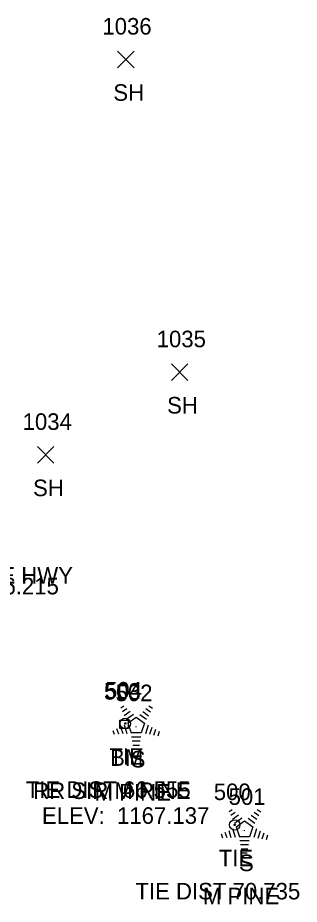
# Model space of a CAD drawing. Extents: x 1545627 to 1546562, y 571176 to 576667.
# Drawn here: x 1546373.5 to 1546407.5, y 571495.8 to 571602.8 of the extents above; entities that cross this region are included whole.
import ezdxf

# ---------------------------------------------------------------- set-up
doc = ezdxf.new("R2010")
doc.units = 0
for name, color, linetype in [('C_A', 7, 'Continuous'), ('C_C', 7, 'Continuous'), ('C_I', 7, 'Continuous'), ('CBP', 7, 'Continuous'), ('CPBM', 7, 'Continuous'), ('L_A', 7, 'Continuous'), ('L_C', 7, 'Continuous'), ('L_I', 7, 'Continuous'), ('L_TIC', 7, 'Continuous'), ('LTC', 7, 'Continuous')]:
    doc.layers.add(name, color=color, linetype=linetype)

msp = doc.modelspace()

# ---------------------------------------------------------------- linework, layer by layer
at = {"layer": 'CBP'}
for centre, radius in [((1546386.48, 571517.63), 0.625), ((1546386.48, 571517.63), 0.0833), ((1546399.71, 571505.37), 0.625), ((1546399.71, 571505.37), 0.0833)]:
    msp.add_circle(centre, radius, dxfattribs=at)
at = {"layer": 'CPBM'}
for p, q in [((1546385.83, 571517), (1546385.83, 571518)), ((1546385.83, 571518), (1546386.83, 571518)), ((1546386.34, 571517.5), (1546386.34, 571517.5)), ((1546386.34, 571517.5), (1546386.34, 571517.5)), ((1546386.83, 571518), (1546386.83, 571517)), ((1546386.83, 571517), (1546385.83, 571517))]:
    msp.add_line(p, q, dxfattribs=at)
at = {"layer": 'L_TIC'}
for points in [[(1546385.55, 571596.81), (1546387.55, 571598.81)], [(1546387.55, 571596.81), (1546385.55, 571598.81)], [(1546392.05, 571559.05), (1546394.05, 571561.05)], [(1546394.05, 571559.05), (1546392.05, 571561.05)], [(1546375.86, 571549.07), (1546377.86, 571551.07)], [(1546377.86, 571549.07), (1546375.86, 571551.07)]]:
    msp.add_lwpolyline(points, dxfattribs=at)
at = {"layer": 'LTC'}
for p, q in [((1546385.95, 571519.51), (1546386.31, 571519.77)), ((1546386.16, 571519.05), (1546386.69, 571519.43)), ((1546388.98, 571519.41), (1546389.53, 571519.01)), ((1546389.35, 571519.75), (1546389.77, 571519.45)), ((1546386.37, 571518.58), (1546387.07, 571519.09)), ((1546386.58, 571518.12), (1546387.46, 571518.76)), ((1546386.8, 571517.66), (1546387.82, 571518.4)), ((1546387.82, 571518.4), (1546388.81, 571517.67)), ((1546388.24, 571518.71), (1546389.05, 571518.12)), ((1546388.61, 571519.06), (1546389.29, 571518.56)), ((1546385.89, 571517.23), (1546386.17, 571516.39)), ((1546386.35, 571517.44), (1546386.68, 571516.42)), ((1546386.8, 571517.66), (1546387.19, 571516.47)), ((1546388.81, 571517.67), (1546388.42, 571516.47)), ((1546389.25, 571517.4), (1546388.91, 571516.36)), ((1546389.69, 571517.15), (1546389.41, 571516.27)), ((1546384.98, 571516.79), (1546385.14, 571516.33)), ((1546385.44, 571517.01), (1546385.65, 571516.36)), ((1546388.42, 571516.47), (1546387.19, 571516.47)), ((1546390.14, 571516.9), (1546389.9, 571516.17)), ((1546390.58, 571516.65), (1546390.4, 571516.08)), ((1546388.38, 571515.97), (1546387.24, 571515.97)), ((1546388.3, 571515.47), (1546387.31, 571515.47)), ((1546388.22, 571514.97), (1546387.38, 571514.97)), ((1546388.13, 571514.47), (1546387.46, 571514.47)), ((1546399.04, 571507), (1546399.4, 571507.25)), ((1546399.25, 571506.53), (1546399.78, 571506.91)), ((1546399.46, 571506.06), (1546400.16, 571506.58)), ((1546401.7, 571506.54), (1546402.38, 571506.05)), ((1546402.07, 571506.89), (1546402.62, 571506.49)), ((1546402.44, 571507.24), (1546402.86, 571506.93)), ((1546399.67, 571505.6), (1546400.55, 571506.24)), ((1546399.89, 571505.14), (1546400.91, 571505.88)), ((1546400.91, 571505.88), (1546401.9, 571505.15)), ((1546401.33, 571506.19), (1546402.14, 571505.6)), ((1546398.07, 571504.28), (1546398.23, 571503.81)), ((1546398.53, 571504.49), (1546398.74, 571503.84)), ((1546398.98, 571504.71), (1546399.26, 571503.87)), ((1546399.44, 571504.92), (1546399.77, 571503.91)), ((1546399.89, 571505.14), (1546400.28, 571503.95)), ((1546401.9, 571505.15), (1546401.51, 571503.95)), ((1546402.34, 571504.88), (1546402, 571503.84)), ((1546402.79, 571504.63), (1546402.5, 571503.75)), ((1546403.23, 571504.38), (1546402.99, 571503.65)), ((1546401.51, 571503.95), (1546400.28, 571503.95)), ((1546401.47, 571503.45), (1546400.33, 571503.45)), ((1546403.67, 571504.13), (1546403.49, 571503.56)), ((1546401.39, 571502.95), (1546400.4, 571502.95)), ((1546401.31, 571502.45), (1546400.47, 571502.45)), ((1546401.22, 571501.95), (1546400.55, 571501.95))]:
    msp.add_line(p, q, dxfattribs=at)

# ---------------------------------------------------------------- texts
at = {"layer": 'C_A'}
for s, p in [('TIE', (1546384.56, 571512.63)), ('BM', (1546384.65, 571512.5)), ('TIE', (1546397.78, 571500.37))]:
    msp.add_text(s, height=2, dxfattribs=at).set_placement(p)
at = {"layer": 'C_C'}
for s, p in [('TIE DIST 76.215', (1546358.54, 571533.21)), ('TIE DIST 66.555', (1546374.46, 571508.63)), ('RR SIR M PINE', (1546375.36, 571508.5)), ('ELEV:  1167.137', (1546376.42, 571505.5)), ('TIE DIST 70.735', (1546387.71, 571496.37))]:
    msp.add_text(s, height=2, dxfattribs=at).set_placement(p)
at = {"layer": 'C_I'}
for s, p in [('503', (1546383.9, 571520.5)), ('504', (1546384.04, 571520.63)), ('500', (1546397.18, 571508.37))]:
    msp.add_text(s, height=2, dxfattribs=at).set_placement(p)
at = {"layer": 'L_A'}
for s, p in [('SH', (1546385.04, 571592.81)), ('SH', (1546391.54, 571555.05)), ('SH', (1546375.34, 571545.07)), ('S', (1546387.14, 571512.31)), ('S', (1546400.23, 571499.79))]:
    msp.add_text(s, height=2, dxfattribs=at).set_placement(p)
at = {"layer": 'L_C'}
for s, p in [('CONCRETE HWY', (1546358.17, 571534.51)), ('M PINE', (1546382.78, 571508.31)), ('M PINE', (1546395.87, 571495.79))]:
    msp.add_text(s, height=2, dxfattribs=at).set_placement(p)
at = {"layer": 'L_I'}
for s, p in [('1036', (1546383.72, 571600.81)), ('1035', (1546390.28, 571563.05)), ('1034', (1546374.08, 571553.07)), ('502', (1546385.31, 571520.31)), ('501', (1546398.97, 571507.79))]:
    msp.add_text(s, height=2, dxfattribs=at).set_placement(p)
at = {"layer": 'LTC'}
for p in [(1546387.7, 571517.41), (1546400.79, 571504.89)]:
    msp.add_text('.', height=1.04, rotation=270, dxfattribs=at).set_placement(p)

doc.saveas('drawing.dxf')
